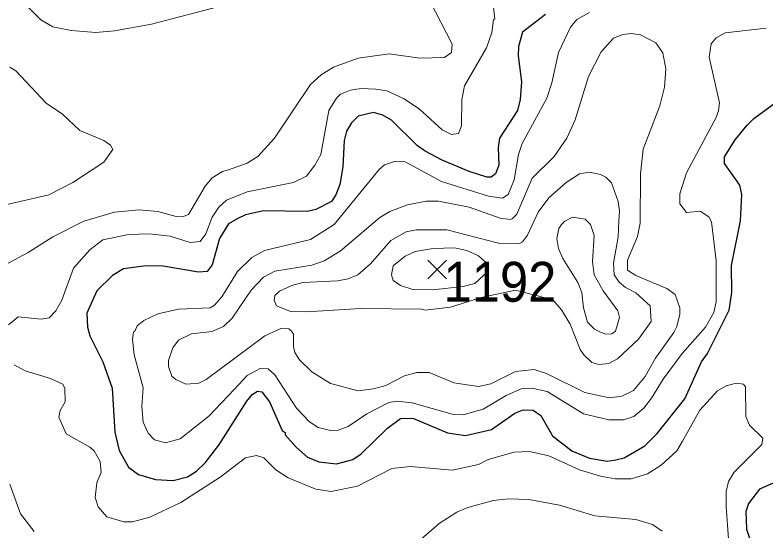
# Model space of a CAD drawing. Extents: x 423 to 448.8, y 7456.3 to 7484.
# Drawn here: x 429.349 to 430.855, y 7477.248 to 7478.283 of the extents above; entities that cross this region are included whole.
import ezdxf
from ezdxf.enums import TextEntityAlignment as Align

# ---------------------------------------------------------------- set-up
doc = ezdxf.new("R2010")
doc.units = 0
doc.header["$LTSCALE"] = 0.032
for name, color, linetype, lineweight in [('1', 7, 'Continuous', 25), ('2', 7, 'Continuous', 13), ('21', 7, 'Continuous', 25)]:
    doc.layers.add(name, color=color, linetype=linetype, lineweight=lineweight)
doc.layers.add('61', color=7, linetype='Continuous')

msp = doc.modelspace()

# ---------------------------------------------------------------- linework, layer by layer
at = {"layer": '1'}
for points in [[(430.4129, 7478.2839), (430.3664, 7478.2483), (430.3587, 7478.2197), (430.358, 7478.2012), (430.3642, 7478.1486), (430.3618, 7478.113), (430.3564, 7478.0913), (430.3201, 7478.0357), (430.3177, 7478.0171), (430.3193, 7477.9815), (430.3123, 7477.9645), (430.3038, 7477.9575), (430.2953, 7477.9575), (430.2597, 7477.9691), (430.2056, 7477.9915), (430.1716, 7478.0094), (430.1561, 7478.0201), (430.1035, 7478.072), (430.0865, 7478.0821), (430.0679, 7478.0874), (430.037, 7478.0797), (430.0238, 7478.0666), (430.0138, 7478.0496), (430.0091, 7478.031), (430.006, 7477.9784), (429.9999, 7477.9428), (429.9921, 7477.9219), (429.9836, 7477.9088), (429.9519, 7477.8925), (429.9349, 7477.8887), (429.8467, 7477.8902), (429.8111, 7477.8817), (429.7941, 7477.874), (429.7771, 7477.8639), (429.7585, 7477.8346), (429.7438, 7477.782), (429.7338, 7477.768), (429.7168, 7477.7672), (429.6456, 7477.7788)], [(429.6456, 7477.7788), (429.6116, 7477.7796), (429.5659, 7477.7734), (429.5443, 7477.7603), (429.5126, 7477.7294), (429.4924, 7477.6845), (429.494, 7477.6567), (429.4986, 7477.6396), (429.5249, 7477.5871), (429.5435, 7477.5345), (429.5489, 7477.4463), (429.5574, 7477.4092), (429.576, 7477.3759), (429.5961, 7477.3612), (429.6302, 7477.3511), (429.6657, 7477.3488), (429.6943, 7477.3565), (429.7129, 7477.3681), (429.7299, 7477.3844), (429.7577, 7477.42), (429.8134, 7477.5082), (429.8243, 7477.5213), (429.8351, 7477.5283), (429.8436, 7477.5267), (429.8591, 7477.5066), (429.8846, 7477.4493), (429.8908, 7477.4455), (429.8908, 7477.4408), (429.9124, 7477.4161), (429.9356, 7477.396), (429.9581, 7477.3867), (429.9937, 7477.3828), (430.0261, 7477.3914), (430.0432, 7477.4029), (430.0957, 7477.454), (430.122, 7477.4733), (430.1468, 7477.4741), (430.2164, 7477.4447), (430.252, 7477.4393), (430.3046, 7477.4517), (430.351, 7477.4841), (430.368, 7477.4911), (430.3881, 7477.4904), (430.4036, 7477.4795), (430.4268, 7477.4385), (430.4655, 7477.4083), (430.5011, 7477.3937), (430.5366, 7477.3882), (430.5537, 7477.3906), (430.5707, 7477.3944), (430.6117, 7477.4184), (430.6364, 7477.4431), (430.6921, 7477.5128), (430.7254, 7477.587), (430.7377, 7477.6041), (430.781, 7477.6907), (430.7865, 7477.7263), (430.7857, 7477.7804), (430.8035, 7477.8701), (430.8066, 7477.9227), (430.8027, 7477.9413), (430.7718, 7477.9846), (430.7718, 7477.9985), (430.7934, 7478.0326), (430.8174, 7478.062), (430.8306, 7478.0751), (430.8932, 7478.1215)], [(430.8847, 7477.3504), (430.8421, 7477.3318), (430.8197, 7477.3032), (430.8143, 7477.287), (430.8159, 7477.2514), (430.8329, 7477.1988), (430.8383, 7477.1106), (430.8452, 7477.075), (430.8507, 7477.058), (430.8607, 7477.041)]]:
    msp.add_lwpolyline(points, dxfattribs=at)
at = {"layer": '2'}
for points in [[(430.3084, 7478.2986), (430.3108, 7478.2746), (430.3084, 7478.2738), (430.3053, 7478.2476), (430.2945, 7478.2167), (430.2505, 7478.1408), (430.245, 7478.113), (430.2443, 7478.0604), (430.2381, 7478.0449), (430.2242, 7478.0434), (430.2056, 7478.0526), (430.1592, 7478.0944), (430.1275, 7478.1153), (430.0942, 7478.1308), (430.0726, 7478.1339), (430.0432, 7478.1354), (430.0215, 7478.1323), (430.0014, 7478.1238), (429.9937, 7478.1161), (429.9782, 7478.0914), (429.9619, 7478.0032), (429.9503, 7477.9815), (429.9333, 7477.9598), (429.9071, 7477.9467), (429.8142, 7477.9281), (429.7725, 7477.9111), (429.7577, 7477.8972), (429.7438, 7477.8771), (429.7314, 7477.8438), (429.7199, 7477.8284), (429.6998, 7477.8268), (429.6595, 7477.8392), (429.6178, 7477.8438), (429.576, 7477.8423), (429.525, 7477.8315), (429.4986, 7477.8121), (429.4662, 7477.775), (429.4422, 7477.7108), (429.4306, 7477.6892), (429.4174, 7477.6752), (429.4012, 7477.6729), (429.3548, 7477.6775), (429.3354, 7477.6613)], [(429.7833, 7478.3063), (429.6224, 7478.2646), (429.5482, 7478.2507), (429.511, 7478.2476), (429.4615, 7478.2514), (429.4244, 7478.2592), (429.4004, 7478.2731), (429.3695, 7478.304)], [(429.7299, 7477.9398), (429.7438, 7477.956), (429.7647, 7477.9691), (429.7771, 7477.9722), (429.8142, 7477.9854), (429.8359, 7477.9993), (429.8691, 7478.0357), (429.9411, 7478.1432), (429.9627, 7478.1625), (429.9875, 7478.1779), (430.037, 7478.1965), (430.0989, 7478.205), (430.1607, 7478.1965), (430.2102, 7478.1973), (430.2241, 7478.2073), (430.2257, 7478.2243), (430.1808, 7478.311)], [(429.6054, 7477.5352), (429.5876, 7477.601), (429.5845, 7477.6319), (429.586, 7477.6474), (429.5891, 7477.6481), (429.5938, 7477.659), (429.6069, 7477.6698), (429.6348, 7477.6837), (429.6766, 7477.693), (429.74, 7477.6953), (429.7485, 7477.7007), (429.7631, 7477.7177), (429.7949, 7477.768), (429.8235, 7477.7966), (429.849, 7477.8106), (429.9411, 7477.8322), (429.989, 7477.8624), (430.0788, 7477.973), (430.0895, 7477.9823), (430.1097, 7477.9892), (430.1314, 7477.9885), (430.2041, 7477.949), (430.2984, 7477.9196), (430.3263, 7477.9157), (430.3379, 7477.9227), (430.3495, 7477.9521), (430.3587, 7478.0032), (430.3657, 7478.0248), (430.4152, 7478.1161), (430.4253, 7478.147), (430.4384, 7478.2074), (430.4631, 7478.2584), (430.4755, 7478.2738), (430.5011, 7478.2878)], [(430.8553, 7478.2561), (430.7733, 7478.2468), (430.7547, 7478.2367), (430.7447, 7478.2251), (430.7408, 7478.1981), (430.7617, 7478.1068), (430.7594, 7478.0913), (430.7547, 7478.0774), (430.6952, 7477.966), (430.6821, 7477.9243), (430.6821, 7477.9042), (430.6952, 7477.8864), (430.723, 7477.8894), (430.7401, 7477.8778), (430.7455, 7477.8678), (430.7548, 7477.7897), (430.7548, 7477.7077), (430.7501, 7477.6861), (430.7338, 7477.6567), (430.6867, 7477.604), (430.6488, 7477.5522), (430.6256, 7477.5143), (430.6101, 7477.4942), (430.59, 7477.4772), (430.5691, 7477.471), (430.5397, 7477.471), (430.4887, 7477.4826), (430.416, 7477.5275), (430.385, 7477.5345), (430.3649, 7477.5337), (430.334, 7477.5197), (430.2876, 7477.4919), (430.2474, 7477.4811), (430.2257, 7477.4819), (430.1453, 7477.5051), (430.1143, 7477.5081), (430.0981, 7477.5058), (430.054, 7477.4826), (430.0169, 7477.4571), (429.9968, 7477.4501), (429.9813, 7477.4494), (429.9566, 7477.4556), (429.9395, 7477.4671), (429.9132, 7477.4942), (429.8699, 7477.5608), (429.8567, 7477.5731), (429.8405, 7477.5739), (429.8142, 7477.56), (429.7879, 7477.5314), (429.7376, 7477.478), (429.6797, 7477.4324), (429.6503, 7477.4246), (429.6286, 7477.4308), (429.6154, 7477.4439), (429.6054, 7477.4664), (429.6031, 7477.4973), (429.6054, 7477.5352)], [(429.3208, 7477.9003), (429.4167, 7477.9219), (429.4646, 7477.9467), (429.5265, 7477.9877), (429.5451, 7478.0132), (429.5404, 7478.0217), (429.5265, 7478.031), (429.4786, 7478.0511), (429.4429, 7478.0844), (429.412, 7478.1052), (429.3502, 7478.171), (429.3385, 7478.178)], [(429.3007, 7477.7673), (429.3749, 7477.8067), (429.4244, 7477.8376), (429.4863, 7477.8693), (429.5482, 7477.8872), (429.5977, 7477.8918), (429.6348, 7477.8887), (429.6719, 7477.8786), (429.6843, 7477.8778), (429.6966, 7477.8825), (429.7299, 7477.9398)], [(429.347, 7477.5809), (429.3687, 7477.5692), (429.4198, 7477.5538), (429.4445, 7477.5422), (429.4484, 7477.5337), (429.4492, 7477.5066), (429.4391, 7477.4896), (429.4368, 7477.4764), (429.4515, 7477.4424), (429.4987, 7477.4161), (429.5071, 7477.4084), (429.5195, 7477.3875), (429.5211, 7477.3658), (429.5126, 7477.3442), (429.5095, 7477.3148), (429.5157, 7477.2962), (429.5327, 7477.2761), (429.5667, 7477.266), (429.5845, 7477.266), (429.6193, 7477.2753), (429.6812, 7477.3047), (429.76, 7477.3558), (429.8111, 7477.3944), (429.8328, 7477.3991), (429.8475, 7477.3944)], [(429.8475, 7477.3944), (429.8715, 7477.3704), (429.8962, 7477.3542), (429.9519, 7477.3318), (429.9828, 7477.3271), (430.0354, 7477.338), (430.1043, 7477.3735), (430.1422, 7477.3774), (430.2257, 7477.3697), (430.2783, 7477.3813), (430.2976, 7477.3913), (430.3495, 7477.4061), (430.3804, 7477.4076), (430.4191, 7477.3983), (430.481, 7477.3705), (430.5227, 7477.3581), (430.5521, 7477.3527), (430.5846, 7477.3527), (430.6171, 7477.3627), (430.6449, 7477.3797), (430.6759, 7477.4084), (430.6874, 7477.4277), (430.7222, 7477.4903), (430.7579, 7477.529), (430.7749, 7477.5391), (430.795, 7477.5445), (430.8097, 7477.5422), (430.8135, 7477.5368), (430.8143, 7477.4772), (430.822, 7477.4602), (430.8483, 7477.4339), (430.8468, 7477.4215), (430.7911, 7477.3658), (430.7795, 7477.3473), (430.7749, 7477.3272), (430.7749, 7477.2962), (430.7841, 7477.1678)], [(429.3872, 7477.2467), (429.3594, 7477.2823), (429.3385, 7477.3418)], [(430.6464, 7477.2475), (430.6271, 7477.2606), (430.5939, 7477.2707), (430.5119, 7477.2784), (430.4407, 7477.2993), (430.3789, 7477.3109), (430.3386, 7477.3124), (430.3077, 7477.3093), (430.2567, 7477.2947), (430.235, 7477.2854), (430.1994, 7477.2629), (430.1476, 7477.2181)]]:
    msp.add_lwpolyline(points, dxfattribs=at)
for points in [[(429.7029, 7477.6434), (429.7431, 7477.6481), (429.767, 7477.6582), (429.784, 7477.6744), (429.822, 7477.7309), (429.8467, 7477.7572), (429.8699, 7477.7688), (429.9442, 7477.7812), (429.9689, 7477.7897), (430.0006, 7477.809), (430.0803, 7477.8763), (430.1004, 7477.8887), (430.136, 7477.9018), (430.1731, 7477.9096), (430.1979, 7477.9096), (430.2597, 7477.8972), (430.3216, 7477.8755), (430.3425, 7477.8724), (430.3464, 7477.8747), (430.3549, 7477.8833), (430.3858, 7477.9552), (430.4299, 7477.9993), (430.4554, 7478.0357), (430.4724, 7478.0728), (430.4987, 7478.1594), (430.5243, 7478.2089), (430.549, 7478.236), (430.5675, 7478.2437), (430.5846, 7478.246), (430.6031, 7478.2429), (430.6341, 7478.2267), (430.648, 7478.2066), (430.6542, 7478.1749), (430.6511, 7478.1378), (430.6418, 7478.1006), (430.6085, 7478.014), (430.6032, 7477.9645), (430.6024, 7477.8655), (430.597, 7477.8384), (430.5769, 7477.7912), (430.5769, 7477.7711), (430.5939, 7477.7603), (430.6558, 7477.734), (430.6728, 7477.7224), (430.6821, 7477.6953), (430.6821, 7477.683), (430.6759, 7477.6582), (430.6704, 7477.6458), (430.6333, 7477.5948), (430.6124, 7477.5577), (430.5892, 7477.5298), (430.566, 7477.5182), (430.5413, 7477.5151), (430.4918, 7477.5259), (430.4144, 7477.5638), (430.3897, 7477.5716), (430.3649, 7477.5692), (430.3526, 7477.5677), (430.3031, 7477.5429), (430.2783, 7477.5375), (430.2288, 7477.5453), (430.1793, 7477.5654), (430.1546, 7477.5654), (430.1298, 7477.5592), (430.0927, 7477.5398), (430.0679, 7477.5329), (430.037, 7477.529), (429.9813, 7477.5437), (429.9441, 7477.5669), (429.9194, 7477.5909), (429.9101, 7477.6056), (429.907, 7477.618), (429.907, 7477.6427), (429.9032, 7477.6489), (429.8978, 7477.6535), (429.8815, 7477.6543), (429.8498, 7477.6396), (429.7322, 7477.5515), (429.7175, 7477.5445), (429.6912, 7477.5422), (429.6711, 7477.5515), (429.6634, 7477.5584), (429.6564, 7477.5778), (429.6564, 7477.5901), (429.6649, 7477.6149), (429.6766, 7477.6303)], [(429.873, 7477.6992), (429.8684, 7477.7108), (429.8699, 7477.7201), (429.8792, 7477.7286), (429.904, 7477.7402), (429.9256, 7477.7464), (429.9952, 7477.7495), (430.0169, 7477.7533), (430.0362, 7477.7618), (430.0617, 7477.7835), (430.1027, 7477.8307), (430.1329, 7477.8477), (430.153, 7477.8516), (430.2149, 7477.8516), (430.3185, 7477.8253), (430.3603, 7477.8245), (430.3664, 7477.8276), (430.3765, 7477.8415), (430.3982, 7477.8872), (430.4191, 7477.9158), (430.4539, 7477.9467), (430.481, 7477.9645), (430.5011, 7477.9676), (430.5227, 7477.9629), (430.5336, 7477.9575), (430.5451, 7477.9459), (430.5583, 7477.9088), (430.5614, 7477.8903), (430.5598, 7477.8701), (430.5583, 7477.8377), (430.549, 7477.7851), (430.5505, 7477.7618), (430.5606, 7477.7471), (430.573, 7477.7363), (430.5939, 7477.7255), (430.6225, 7477.6992), (430.6248, 7477.6682), (430.5993, 7477.6327), (430.5568, 7477.5932), (430.5397, 7477.5839), (430.5196, 7477.5816), (430.5057, 7477.5855), (430.4894, 7477.601), (430.4825, 7477.6118), (430.4624, 7477.6629), (430.4446, 7477.6914), (430.4276, 7477.7116), (430.3525, 7477.7312), (430.2835, 7477.7162), (430.2219, 7477.6967), (430.1716, 7477.6907), (430.1638, 7477.693), (430.0416, 7477.6938), (429.9333, 7477.6876), (429.9009, 7477.6884)], [(430.5072, 7477.7882), (430.5103, 7477.8407), (430.5026, 7477.8624), (430.4925, 7477.8732), (430.467, 7477.8771), (430.4516, 7477.8694), (430.4446, 7477.8624), (430.4391, 7477.8546), (430.4353, 7477.8346), (430.4384, 7477.8145), (430.4477, 7477.7943), (430.4778, 7477.7464), (430.4856, 7477.7263), (430.4887, 7477.6953), (430.4972, 7477.6667), (430.5111, 7477.6528), (430.5242, 7477.6458), (430.5336, 7477.6427), (430.5459, 7477.6435), (430.5529, 7477.6489), (430.5614, 7477.676), (430.5575, 7477.6891), (430.5281, 7477.7293), (430.5103, 7477.7619)], [(430.1073, 7477.7796), (430.1313, 7477.799), (430.1515, 7477.8083), (430.187, 7477.8144), (430.2304, 7477.816), (430.2551, 7477.8106), (430.2783, 7477.7997), (430.2961, 7477.7835), (430.2976, 7477.769), (430.2709, 7477.7445), (430.2478, 7477.738), (430.1862, 7477.7315), (430.1468, 7477.7325), (430.1221, 7477.7402), (430.1073, 7477.7502), (430.1035, 7477.7619)]]:
    msp.add_lwpolyline(points, close=True, dxfattribs=at)
at = {"layer": '21'}
for p, q in [((430.1766, 7477.7912), (430.2141, 7477.7537)), ((430.2141, 7477.7912), (430.1766, 7477.7537))]:
    msp.add_line(p, q, dxfattribs=at)

# ---------------------------------------------------------------- texts
at = {"layer": '61', "width": 0.95}
msp.add_text('1192', height=0.08, dxfattribs=at).set_placement((430.3213, 7477.7077), align=Align.CENTER)

doc.saveas('drawing.dxf')
